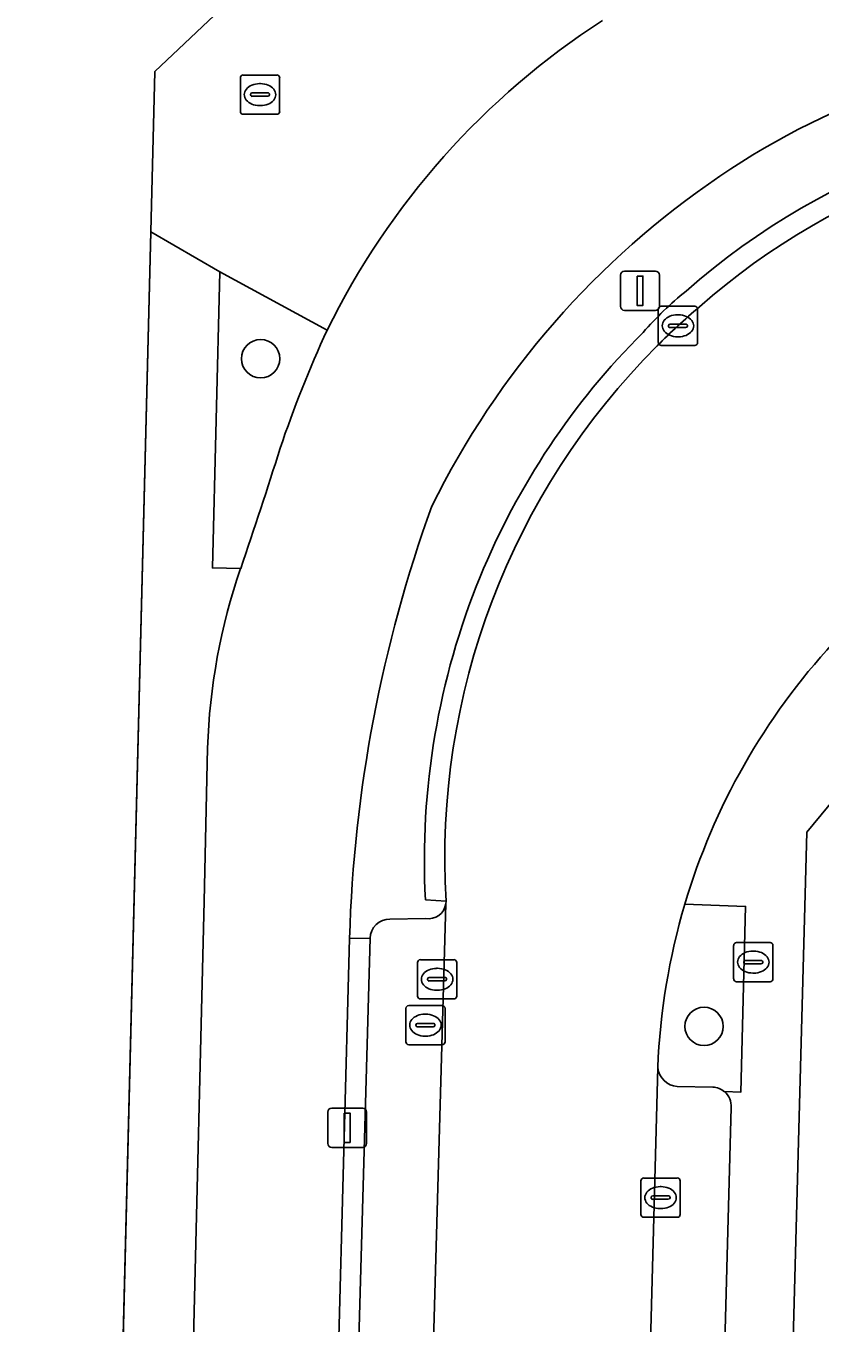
# Model space of a CAD drawing. Extents: x 162082 to 163401, y 388089 to 388636.
# Drawn here: x 162323.49 to 162343.72, y 388439.93 to 388472.98 of the extents above; entities that cross this region are included whole.
import ezdxf

# ---------------------------------------------------------------- set-up
doc = ezdxf.new("R2010")
doc.units = 0
for name, color, linetype in [('IMGEO_Berm_open', 7, 'Continuous'), ('IMGEO_Boom', 7, 'Continuous'), ('IMGEO_Brandkraan', 7, 'Continuous'), ('IMGEO_Erf', 7, 'Continuous'), ('IMGEO_Fietspad_gesloten', 7, 'Continuous'), ('IMGEO_Groenvoorziening', 7, 'Continuous'), ('IMGEO_Kolk', 7, 'Continuous'), ('IMGEO_Lichtmast', 7, 'Continuous'), ('IMGEO_Parkeervlak_open', 7, 'Continuous'), ('IMGEO_Rijbaan_lokaal_gesloten', 7, 'Continuous'), ('IMGEO_Rioolput', 7, 'Continuous'), ('IMGEO_Voetpad_open', 7, 'Continuous')]:
    doc.layers.add(name, color=color, linetype=linetype)

msp = doc.modelspace()

# ---------------------------------------------------------------- linework, layer by layer
at = {"layer": 'IMGEO_Berm_open'}
msp.add_lwpolyline([(162332.257, 388449.736), (162331.733, 388449.728), (162331.44, 388438.923), (162331.953, 388438.908)], close=True, dxfattribs=at)
at = {"layer": 'IMGEO_Boom'}
for centre in [(162329.466, 388464.504), (162340.767, 388447.491)]:
    msp.add_circle(centre, 0.489, dxfattribs=at)
at = {"layer": 'IMGEO_Brandkraan'}
for p, q in [((162341.596, 388449.629), (162342.448, 388449.629)), ((162341.521, 388448.703), (162341.521, 388449.555)), ((162342.009, 388449.409), (162342.034, 388449.409)), ((162342.522, 388449.555), (162342.522, 388448.703)), ((162341.78, 388449.123), (162341.78, 388449.135)), ((162342.218, 388449.086), (162341.82, 388449.086)), ((162341.823, 388449.172), (162342.221, 388449.172)), ((162342.264, 388449.135), (162342.264, 388449.123)), ((162342.448, 388448.629), (162341.596, 388448.629)), ((162342.032, 388448.849), (162342.007, 388448.849))]:
    msp.add_line(p, q, dxfattribs=at)
for points in [[(162341.596, 388449.629), (162342.448, 388449.629)], [(162341.521, 388448.703), (162341.521, 388449.555)], [(162342.522, 388449.555), (162342.522, 388448.703)], [(162342.448, 388448.629), (162341.596, 388448.629)]]:
    msp.add_lwpolyline(points, dxfattribs=at)
for centre, radius, start, end in [((162341.598, 388449.553), 0.0765, 91.552, 178.448), ((162341.598, 388449.553), 0.0765, 91.552, 178.448), ((162342.446, 388449.553), 0.0765, 1.552, 88.448), ((162342.446, 388449.553), 0.0765, 1.552, 88.448), ((162341.82, 388449.132), 0.0403, 85.8775, 175.7526), ((162341.817, 388449.122), 0.0366, 178.938, 274.7102), ((162342.221, 388449.129), 0.043, 264.8664, 352.4533), ((162342.225, 388449.134), 0.0386, 1.7309, 96.639), ((162341.598, 388448.705), 0.0765, 181.552, 268.448), ((162341.598, 388448.705), 0.0765, 181.552, 268.448), ((162342.446, 388448.705), 0.0765, 271.552, 358.448), ((162342.446, 388448.705), 0.0765, 271.552, 358.448)]:
    msp.add_arc(centre, radius, start, end, dxfattribs=at)
for centre, major_axis, ratio, start_param, end_param in [((162342.008, 388449.129), (-0.387, 0.002), 0.722429, 4.712389, 7.853982), ((162342.033, 388449.129), (-0.39, 0.002), 0.717154, 1.570796, 4.712389)]:
    msp.add_ellipse(centre, major_axis=major_axis, ratio=ratio, start_param=start_param, end_param=end_param, dxfattribs=at)
at = {"layer": 'IMGEO_Erf'}
for points in [[(162322.87, 388399.024), (162324.944, 388398.956), (162326.67, 388467.741), (162326.772, 388471.823), (162335.557, 388480.119), (162369.201, 388479.245), (162396.51, 388478.538)], [(162345.868, 388439.383), (162346.041, 388445.333), (162345.892, 388445.338), (162345.897, 388445.509), (162345.903, 388445.725), (162346.134, 388445.718), (162346.31, 388451.772), (162346.13, 388451.772), (162346.132, 388451.968), (162346.42, 388451.96), (162346.44, 388454.9), (162350.69, 388457.83), (162358.9, 388460.15), (162365.87, 388459.93), (162365.975, 388460.578), (162358.756, 388460.74), (162350.246, 388458.32), (162345.699, 388455.235), (162343.386, 388452.443), (162341.671, 388388.741)]]:
    msp.add_lwpolyline(points, dxfattribs=at)
at = {"layer": 'IMGEO_Fietspad_gesloten'}
for points in [[(162328.116, 388454.582), (162328.029, 388450.685), (162327.347, 388422.874), (162326.755, 388399.008), (162326.261, 388398.982), (162326.033, 388389.849), (162326.541, 388389.838), (162325.438, 388348.309), (162323.174, 388282.796), (162322.856, 388271.532), (162323.359, 388271.511), (162321.941, 388219.637), (162320.374, 388158.154), (162320.194, 388151.229)], [(162328.302, 388323.735), (162328.466, 388329.762), (162328.792, 388341.733), (162328.956, 388347.755), (162328.989, 388348.974), (162329.293, 388359.9), (162329.459, 388365.893), (162329.79, 388377.785), (162329.953, 388383.675), (162330.121, 388389.697), (162330.61, 388389.688), (162330.847, 388398.882), (162330.372, 388398.891), (162330.413, 388400.433), (162331.006, 388422.896), (162331.277, 388432.915), (162331.44, 388438.923), (162331.733, 388449.728)]]:
    msp.add_lwpolyline(points, dxfattribs=at)
for centre, radius, start, end in [((162348.911, 388456.516), 19.774, 122.8742, 153.8443), ((162351.969, 388453.321), 19.166, 92.4584, 124.2977), ((162353.394, 388451.075), 21.825, 124.0649, 153.7004), ((162359.421, 388452.233), 31.106, 155.2953, 161.266), ((162201.707, 388502.579), 134.456, 341.15769, 342.53358), ((162367.248, 388448.682), 35.531, 160.1532, 178.3131), ((162343.482, 388454.12), 15.373, 160.8813, 178.2776)]:
    msp.add_arc(centre, radius, start, end, dxfattribs=at)
at = {"layer": 'IMGEO_Groenvoorziening'}
for points in [[(162331.162, 388465.233), (162328.425, 388466.717), (162328.239, 388459.175), (162328.957, 388459.155)], [(162341.289, 388445.828), (162341.708, 388445.818), (162341.826, 388450.549), (162340.277, 388450.604)], [(162340.085, 388445.957), (162340.99, 388445.944)]]:
    msp.add_lwpolyline(points, dxfattribs=at)
for centre, radius, start, end in [((162359.421, 388452.233), 31.106, 155.2953, 161.266), ((162201.707, 388502.579), 134.456, 341.15769, 342.53358), ((162356.529, 388445.78), 16.953, 163.4676, 177.7684), ((162340.124, 388446.493), 0.537, 185.6334, 265.8881), ((162340.97, 388445.45), 0.494, 49.859, 87.7325)]:
    msp.add_arc(centre, radius, start, end, dxfattribs=at)
at = {"layer": 'IMGEO_Kolk'}
for p, q in [((162329.025, 388471.733), (162329.877, 388471.733)), ((162328.95, 388470.807), (162328.95, 388471.659)), ((162329.438, 388471.513), (162329.463, 388471.513)), ((162329.951, 388471.659), (162329.951, 388470.807)), ((162329.209, 388471.227), (162329.209, 388471.239)), ((162329.647, 388471.19), (162329.249, 388471.19)), ((162329.252, 388471.276), (162329.65, 388471.276)), ((162329.693, 388471.239), (162329.693, 388471.227)), ((162329.461, 388470.953), (162329.436, 388470.953)), ((162329.877, 388470.733), (162329.025, 388470.733)), ((162339.676, 388465.842), (162340.528, 388465.842)), ((162339.601, 388464.916), (162339.601, 388465.768)), ((162340.089, 388465.622), (162340.114, 388465.622)), ((162340.602, 388465.768), (162340.602, 388464.916)), ((162339.86, 388465.336), (162339.86, 388465.348)), ((162340.298, 388465.299), (162339.9, 388465.299)), ((162339.903, 388465.385), (162340.301, 388465.385)), ((162340.344, 388465.348), (162340.344, 388465.336)), ((162340.528, 388464.842), (162339.676, 388464.842)), ((162340.112, 388465.062), (162340.087, 388465.062)), ((162333.463, 388448.265), (162333.463, 388449.117)), ((162333.538, 388449.191), (162334.39, 388449.191)), ((162333.951, 388448.971), (162333.976, 388448.971)), ((162334.464, 388449.117), (162334.464, 388448.265)), ((162333.722, 388448.685), (162333.722, 388448.697)), ((162334.16, 388448.648), (162333.762, 388448.648)), ((162333.765, 388448.734), (162334.163, 388448.734)), ((162334.206, 388448.697), (162334.206, 388448.685)), ((162333.974, 388448.411), (162333.949, 388448.411)), ((162334.39, 388448.191), (162333.538, 388448.191)), ((162339.158, 388442.702), (162339.158, 388443.554)), ((162339.233, 388443.628), (162340.085, 388443.628)), ((162339.646, 388443.408), (162339.671, 388443.408)), ((162340.159, 388443.554), (162340.159, 388442.702)), ((162339.417, 388443.122), (162339.417, 388443.134)), ((162339.855, 388443.085), (162339.457, 388443.085)), ((162339.46, 388443.171), (162339.858, 388443.171)), ((162339.901, 388443.134), (162339.901, 388443.122)), ((162339.669, 388442.848), (162339.644, 388442.848)), ((162340.085, 388442.628), (162339.233, 388442.628))]:
    msp.add_line(p, q, dxfattribs=at)
for points in [[(162329.025, 388471.733), (162329.877, 388471.733)], [(162328.95, 388470.807), (162328.95, 388471.659)], [(162329.951, 388471.659), (162329.951, 388470.807)], [(162329.877, 388470.733), (162329.025, 388470.733)], [(162339.676, 388465.842), (162340.528, 388465.842)], [(162339.601, 388464.916), (162339.601, 388465.768)], [(162340.602, 388465.768), (162340.602, 388464.916)], [(162340.528, 388464.842), (162339.676, 388464.842)], [(162333.463, 388448.265), (162333.463, 388449.117)], [(162333.538, 388449.191), (162334.39, 388449.191)], [(162334.464, 388449.117), (162334.464, 388448.265)], [(162334.39, 388448.191), (162333.538, 388448.191)], [(162339.158, 388442.702), (162339.158, 388443.554)], [(162339.233, 388443.628), (162340.085, 388443.628)], [(162340.159, 388443.554), (162340.159, 388442.702)], [(162340.085, 388442.628), (162339.233, 388442.628)]]:
    msp.add_lwpolyline(points, dxfattribs=at)
for centre, radius, start, end in [((162329.027, 388471.657), 0.0765, 91.552, 178.448), ((162329.027, 388471.657), 0.0765, 91.552, 178.448), ((162329.875, 388471.657), 0.0765, 1.552, 88.448), ((162329.875, 388471.657), 0.0765, 1.552, 88.448), ((162329.249, 388471.236), 0.0403, 85.8775, 175.7526), ((162329.246, 388471.226), 0.0366, 178.938, 274.7102), ((162329.65, 388471.233), 0.043, 264.8664, 352.4533), ((162329.654, 388471.238), 0.0386, 1.7309, 96.639), ((162329.027, 388470.809), 0.0765, 181.552, 268.448), ((162329.027, 388470.809), 0.0765, 181.552, 268.448), ((162329.875, 388470.809), 0.0765, 271.552, 358.448), ((162329.875, 388470.809), 0.0765, 271.552, 358.448), ((162339.678, 388465.766), 0.0765, 91.552, 178.448), ((162339.678, 388465.766), 0.0765, 91.552, 178.448), ((162340.526, 388465.766), 0.0765, 1.552, 88.448), ((162340.526, 388465.766), 0.0765, 1.552, 88.448), ((162339.9, 388465.345), 0.0403, 85.8775, 175.7526), ((162339.897, 388465.335), 0.0366, 178.938, 274.7102), ((162340.301, 388465.342), 0.043, 264.8664, 352.4533), ((162340.305, 388465.347), 0.0386, 1.7309, 96.639), ((162339.678, 388464.918), 0.0765, 181.552, 268.448), ((162339.678, 388464.918), 0.0765, 181.552, 268.448), ((162340.526, 388464.918), 0.0765, 271.552, 358.448), ((162340.526, 388464.918), 0.0765, 271.552, 358.448), ((162333.54, 388449.115), 0.0765, 91.552, 178.448), ((162333.54, 388449.115), 0.0765, 91.552, 178.448), ((162334.388, 388449.115), 0.0765, 1.552, 88.448), ((162334.388, 388449.115), 0.0765, 1.552, 88.448), ((162333.762, 388448.694), 0.0403, 85.8775, 175.7526), ((162333.759, 388448.684), 0.0366, 178.938, 274.7102), ((162334.163, 388448.691), 0.043, 264.8664, 352.4533), ((162334.167, 388448.696), 0.0386, 1.7309, 96.639), ((162333.54, 388448.267), 0.0765, 181.552, 268.448), ((162333.54, 388448.267), 0.0765, 181.552, 268.448), ((162334.388, 388448.267), 0.0765, 271.552, 358.448), ((162334.388, 388448.267), 0.0765, 271.552, 358.448), ((162339.235, 388443.552), 0.0765, 91.552, 178.448), ((162339.235, 388443.552), 0.0765, 91.552, 178.448), ((162340.083, 388443.552), 0.0765, 1.552, 88.448), ((162340.083, 388443.552), 0.0765, 1.552, 88.448), ((162339.457, 388443.131), 0.0403, 85.8775, 175.7526), ((162339.454, 388443.121), 0.0366, 178.938, 274.7102), ((162339.858, 388443.128), 0.043, 264.8664, 352.4533), ((162339.862, 388443.133), 0.0386, 1.7309, 96.639), ((162339.235, 388442.704), 0.0765, 181.552, 268.448), ((162339.235, 388442.704), 0.0765, 181.552, 268.448), ((162340.083, 388442.704), 0.0765, 271.552, 358.448), ((162340.083, 388442.704), 0.0765, 271.552, 358.448)]:
    msp.add_arc(centre, radius, start, end, dxfattribs=at)
for centre, major_axis, ratio, start_param, end_param in [((162329.437, 388471.233), (-0.387, 0.002), 0.722429, 4.712389, 7.853982), ((162329.462, 388471.233), (-0.39, 0.002), 0.717154, 1.570796, 4.712389), ((162340.088, 388465.342), (-0.387, 0.002), 0.722429, 4.712389, 7.853982), ((162340.113, 388465.342), (-0.39, 0.002), 0.717154, 1.570796, 4.712389), ((162333.95, 388448.691), (-0.387, 0.002), 0.722429, 4.712389, 7.853982), ((162333.975, 388448.691), (-0.39, 0.002), 0.717154, 1.570796, 4.712389), ((162339.645, 388443.128), (-0.387, 0.002), 0.722429, 4.712389, 7.853982), ((162339.67, 388443.128), (-0.39, 0.002), 0.717154, 1.570796, 4.712389)]:
    msp.add_ellipse(centre, major_axis=major_axis, ratio=ratio, start_param=start_param, end_param=end_param, dxfattribs=at)
at = {"layer": 'IMGEO_Lichtmast'}
for p, q in [((162338.638, 388465.836), (162338.638, 388466.636)), ((162338.638, 388466.636), (162338.638, 388465.836)), ((162338.738, 388466.736), (162339.528, 388466.736)), ((162339.528, 388466.736), (162338.738, 388466.736)), ((162339.628, 388466.636), (162339.628, 388465.836)), ((162339.628, 388465.836), (162339.628, 388466.636)), ((162339.528, 388465.736), (162338.738, 388465.736)), ((162338.738, 388465.736), (162339.528, 388465.736)), ((162331.177, 388444.509), (162331.177, 388445.309)), ((162331.177, 388445.309), (162331.177, 388444.509)), ((162331.277, 388445.409), (162332.067, 388445.409)), ((162332.067, 388445.409), (162331.277, 388445.409)), ((162332.167, 388445.309), (162332.167, 388444.509)), ((162332.167, 388444.509), (162332.167, 388445.309)), ((162332.067, 388444.409), (162331.277, 388444.409)), ((162331.277, 388444.409), (162332.067, 388444.409))]:
    msp.add_line(p, q, dxfattribs=at)
for points in [[(162339.058, 388466.611), (162339.208, 388466.611), (162339.208, 388465.861), (162339.058, 388465.861), (162339.058, 388466.611)], [(162331.597, 388445.284), (162331.747, 388445.284), (162331.747, 388444.534), (162331.597, 388444.534), (162331.597, 388445.284)]]:
    msp.add_lwpolyline(points, dxfattribs=at)
for centre, start, end in [((162338.738, 388466.636), 90, 180), ((162338.738, 388466.636), 90, 180), ((162339.528, 388466.636), 0, 90), ((162339.528, 388466.636), 360, 90), ((162338.738, 388465.836), 180, 270), ((162338.738, 388465.836), 180, 270), ((162339.528, 388465.836), 270, 0), ((162339.528, 388465.836), 270, 0), ((162331.277, 388445.309), 90, 180), ((162331.277, 388445.309), 90, 180), ((162332.067, 388445.309), 0, 90), ((162332.067, 388445.309), 360, 90), ((162331.277, 388444.509), 180, 270), ((162331.277, 388444.509), 180, 270), ((162332.067, 388444.509), 270, 0), ((162332.067, 388444.509), 270, 0)]:
    msp.add_arc(centre, 0.1, start, end, dxfattribs=at)
at = {"layer": 'IMGEO_Parkeervlak_open'}
for points in [[(162332.257, 388449.736), (162331.953, 388438.908), (162333.855, 388438.869), (162334.188, 388450.616)], [(162333.67, 388450.239), (162332.762, 388450.227)], [(162339.589, 388446.44), (162338.761, 388415.543)], [(162340.99, 388445.944), (162340.085, 388445.957)], [(162340.673, 388416.422), (162341.458, 388445.424)]]:
    msp.add_lwpolyline(points, dxfattribs=at)
for centre, radius, start, end in [((162333.739, 388450.688), 0.455, 261.2639, 350.8303), ((162332.757, 388449.727), 0.5, 89.4282, 178.9612), ((162340.124, 388446.493), 0.537, 185.6334, 265.8881), ((162340.97, 388445.45), 0.494, 49.859, 87.7325), ((162340.969, 388445.457), 0.491, 356.1911, 49.2097)]:
    msp.add_arc(centre, radius, start, end, dxfattribs=at)
at = {"layer": 'IMGEO_Rijbaan_lokaal_gesloten'}
for points in [[(162334.193, 388450.679), (162334.188, 388450.616), (162333.855, 388438.869), (162333.649, 388431.892), (162333.639, 388431.322), (162332.883, 388402.462), (162332.843, 388401.385), (162332.803, 388400.385), (162332.514, 388389.383), (162332.363, 388384.522), (162332.191, 388377.708), (162332.03, 388371.867), (162332.037, 388371.807), (162332.035, 388371.191), (162331.882, 388365.72), (162331.717, 388359.814), (162331.551, 388353.858), (162331.533, 388353.171), (162331.38, 388347.746), (162331.21, 388341.712), (162331.041, 388335.739), (162331.031, 388335.131), (162330.881, 388329.508), (162330.725, 388323.684)], [(162337.184, 388357.359), (162337.205, 388358.327), (162338.025, 388388.305), (162338.078, 388390.402), (162338.717, 388414.258), (162338.761, 388415.543), (162339.589, 388446.44)]]:
    msp.add_lwpolyline(points, dxfattribs=at)
for centre, radius, start, end in [((162352.479, 388452.437), 17.865, 86.4419, 131.4689), ((162350.496, 388454.073), 15.331, 129.9653, 135.4447), ((162352.602, 388451.778), 18.442, 134.9547, 183.4176), ((162356.489, 388445.794), 16.911, 137.3069, 163.4762), ((162356.529, 388445.78), 16.953, 163.4676, 177.7684)]:
    msp.add_arc(centre, radius, start, end, dxfattribs=at)
at = {"layer": 'IMGEO_Rioolput'}
for p, q in [((162333.165, 388447.097), (162333.165, 388447.949)), ((162333.24, 388448.023), (162334.092, 388448.023)), ((162334.166, 388447.949), (162334.166, 388447.097)), ((162333.653, 388447.803), (162333.678, 388447.803)), ((162333.424, 388447.517), (162333.424, 388447.529)), ((162333.862, 388447.48), (162333.464, 388447.48)), ((162333.467, 388447.566), (162333.865, 388447.566)), ((162333.908, 388447.529), (162333.908, 388447.517)), ((162334.092, 388447.023), (162333.24, 388447.023)), ((162333.676, 388447.243), (162333.651, 388447.243))]:
    msp.add_line(p, q, dxfattribs=at)
for points in [[(162333.165, 388447.097), (162333.165, 388447.949)], [(162333.24, 388448.023), (162334.092, 388448.023)], [(162334.166, 388447.949), (162334.166, 388447.097)], [(162334.092, 388447.023), (162333.24, 388447.023)]]:
    msp.add_lwpolyline(points, dxfattribs=at)
for centre, radius, start, end in [((162333.242, 388447.947), 0.0765, 91.552, 178.448), ((162333.242, 388447.947), 0.0765, 91.552, 178.448), ((162334.09, 388447.947), 0.0765, 1.552, 88.448), ((162334.09, 388447.947), 0.0765, 1.552, 88.448), ((162333.464, 388447.526), 0.0403, 85.8775, 175.7526), ((162333.461, 388447.516), 0.0366, 178.938, 274.7102), ((162333.865, 388447.523), 0.043, 264.8664, 352.4533), ((162333.869, 388447.528), 0.0386, 1.7309, 96.639), ((162333.242, 388447.099), 0.0765, 181.552, 268.448), ((162333.242, 388447.099), 0.0765, 181.552, 268.448), ((162334.09, 388447.099), 0.0765, 271.552, 358.448), ((162334.09, 388447.099), 0.0765, 271.552, 358.448)]:
    msp.add_arc(centre, radius, start, end, dxfattribs=at)
for centre, major_axis, ratio, start_param, end_param in [((162333.652, 388447.523), (-0.387, 0.002), 0.722429, 4.712389, 7.853982), ((162333.677, 388447.523), (-0.39, 0.002), 0.717154, 1.570796, 4.712389)]:
    msp.add_ellipse(centre, major_axis=major_axis, ratio=ratio, start_param=start_param, end_param=end_param, dxfattribs=at)
at = {"layer": 'IMGEO_Voetpad_open'}
for points in [[(162417.147, 388477.667), (162417.157, 388478.082), (162417.228, 388480.994), (162415.103, 388481.036), (162410.079, 388481.141), (162410.008, 388478.167), (162400.65, 388478.41), (162396.51, 388478.538), (162369.201, 388479.245), (162335.557, 388480.119), (162326.772, 388471.823), (162326.67, 388467.741), (162328.425, 388466.717), (162331.162, 388465.233)], [(162328.957, 388459.155), (162328.239, 388459.175), (162328.425, 388466.717), (162326.67, 388467.741), (162324.944, 388398.956), (162324.875, 388396.866), (162324.775, 388392.309), (162324.727, 388389.88), (162323.548, 388344.871), (162322.596, 388308.7), (162322.064, 388289.216), (162321.838, 388282.94), (162321.754, 388279.943), (162321.622, 388274.941), (162321.465, 388268.569), (162320.158, 388219.684), (162319.131, 388179.663), (162318.651, 388160.969), (162318.592, 388158.661), (162318.461, 388153.271)], [(162343.386, 388452.443), (162345.699, 388455.235), (162344.51, 388456.617), (162344.06, 388457.261)], [(162320.194, 388151.229), (162320.374, 388158.154), (162321.941, 388219.637), (162323.359, 388271.511), (162322.856, 388271.532), (162323.174, 388282.796), (162325.438, 388348.309), (162326.541, 388389.838), (162326.033, 388389.849), (162326.261, 388398.982), (162326.755, 388399.008), (162327.347, 388422.874), (162328.029, 388450.685), (162328.116, 388454.582)], [(162333.482, 388208.465), (162336.785, 388208.588), (162337.396, 388230.092), (162337.426, 388233.104), (162338.626, 388278.073), (162338.884, 388287.51), (162338.908, 388288.392), (162339.857, 388323.155), (162340.01, 388328.125), (162341.629, 388387.219), (162341.671, 388388.741), (162343.386, 388452.443)], [(162333.664, 388450.72), (162334.193, 388450.679)], [(162334.188, 388450.616), (162334.193, 388450.679), (162333.664, 388450.72)], [(162340.277, 388450.604), (162341.826, 388450.549), (162341.708, 388445.818), (162341.289, 388445.828)], [(162332.762, 388450.227), (162333.67, 388450.239)], [(162331.733, 388449.728), (162332.257, 388449.736)], [(162341.458, 388445.424), (162340.673, 388416.422), (162340.88, 388416.042), (162340.83, 388413.665), (162340.571, 388413.288), (162339.999, 388391.252)]]:
    msp.add_lwpolyline(points, dxfattribs=at)
for centre, radius, start, end in [((162348.911, 388456.516), 19.774, 122.8742, 153.8443), ((162351.969, 388453.321), 19.166, 92.4584, 124.2977), ((162352.481, 388452.393), 18.428, 86.4754, 131.3477), ((162352.481, 388452.393), 18.428, 86.4754, 131.3477), ((162352.479, 388452.437), 17.865, 86.4419, 131.4689), ((162353.394, 388451.075), 21.825, 124.0649, 153.7004), ((162346.15, 388459.048), 9.256, 129.1445, 138.5629), ((162346.15, 388459.048), 9.256, 129.1445, 138.5629), ((162350.496, 388454.073), 15.331, 129.9653, 135.4447), ((162352.637, 388451.729), 19.001, 134.9591, 157.6863), ((162352.637, 388451.729), 19.001, 134.9591, 157.6863), ((162352.602, 388451.778), 18.442, 134.9547, 183.4176), ((162367.248, 388448.682), 35.531, 160.1532, 178.3131), ((162343.482, 388454.12), 15.373, 160.8813, 178.2776), ((162352.73, 388451.715), 19.092, 157.7549, 182.9884), ((162352.73, 388451.715), 19.092, 157.7549, 182.9884), ((162356.489, 388445.794), 16.911, 137.3069, 163.4762), ((162333.739, 388450.688), 0.455, 261.2639, 350.8303), ((162332.757, 388449.727), 0.5, 89.4282, 178.9612), ((162340.969, 388445.457), 0.491, 356.1911, 49.2097)]:
    msp.add_arc(centre, radius, start, end, dxfattribs=at)

doc.saveas('drawing.dxf')
